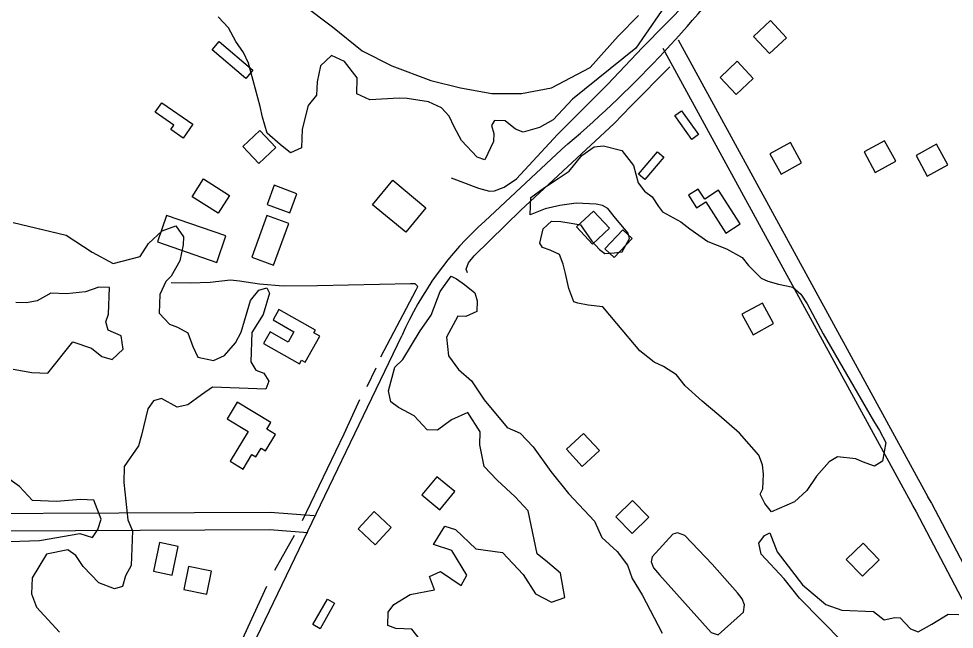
# Model space of a CAD drawing. Extents: x 3355677 to 3393573, y 612928 to 638357.
# Drawn here: x 3388111 to 3389713, y 631031 to 632076 of the extents above; entities that cross this region are included whole.
import ezdxf

# ---------------------------------------------------------------- set-up
doc = ezdxf.new("R2010")
doc.units = 0
for name, color, linetype in [('V-BLDG-OTLN', 7, 'Continuous'), ('V-ROAD-CNTR', 7, 'Continuous'), ('V-SITE-VEGE', 7, 'Continuous'), ('V-TOPO-SHOR', 7, 'Continuous')]:
    doc.layers.add(name, color=color, linetype=linetype)

msp = doc.modelspace()

# ---------------------------------------------------------------- linework, layer by layer
at = {"layer": 'V-BLDG-OTLN'}
for points in [[(3389399, 632072.6), (3389369.8, 632045.2), (3389397.2, 632016.1), (3389426.4, 632043.4)], [(3388454.8, 632036.7), (3388512.2, 631987.5), (3388500.1, 631973.3), (3388442.6, 632022.5)], [(3389341.7, 632002.9), (3389312.6, 631975.5), (3389339.9, 631946.3), (3389369.1, 631973.7)], [(3388356.4, 631932.1), (3388409.7, 631895.2), (3388393.1, 631871.3), (3388371.6, 631886.2), (3388376.8, 631893.8), (3388345.1, 631915.8)], [(3389246.2, 631918.1), (3389275.3, 631877.5), (3389263.9, 631869.3), (3389234.8, 631910)], [(3388524.1, 631884.5), (3388495, 631857.1), (3388522.3, 631827.9), (3388551.5, 631855.3)], [(3389397.8, 631844.8), (3389417, 631809.7), (3389452.1, 631828.9), (3389432.9, 631864)], [(3389558.9, 631847.9), (3389578.1, 631812.8), (3389613.2, 631832), (3389594, 631867.1)], [(3389648, 631841.7), (3389667.2, 631806.6), (3389702.3, 631825.8), (3389683.1, 631860.9)], [(3389216.1, 631838.6), (3389183.3, 631800.9), (3389172.7, 631810), (3389205.5, 631847.8)], [(3388408.6, 631770.9), (3388427.8, 631801.5), (3388472.3, 631773.5), (3388453.2, 631742.9)], [(3388717.2, 631757.5), (3388751.9, 631799.4), (3388808.8, 631752.3), (3388774.1, 631710.4)], [(3388536.8, 631757.8), (3388575.8, 631743.4), (3388587.9, 631776.3), (3388549, 631790.7)], [(3389346.9, 631725), (3389310, 631782.4), (3389286.1, 631767), (3389274.9, 631784.3), (3389258.5, 631773.7), (3389272.2, 631752.4), (3389287.8, 631762.4), (3389322.2, 631709)], [(3389095.5, 631746.7), (3389066.3, 631719.4), (3389093.7, 631690.2), (3389122.9, 631717.6)], [(3388364.4, 631739.3), (3388348.8, 631694.1), (3388450.6, 631658.8), (3388466.2, 631704)], [(3388510.4, 631667.7), (3388547.6, 631654), (3388573.8, 631725.5), (3388536.5, 631739.1)], [(3389115.2, 631681.9), (3389145.9, 631714.7), (3389161.8, 631699.9), (3389131, 631667.1)], [(3389349.7, 631570), (3389368.9, 631534.9), (3389404, 631554.1), (3389384.8, 631589.2)], [(3388530.7, 631519.9), (3388592.2, 631485), (3388595.8, 631491.4), (3388601.8, 631488), (3388626.9, 631532.3), (3388616.7, 631538.1), (3388619.5, 631543), (3388557.1, 631578.3), (3388546.9, 631560.4), (3388582.7, 631540.1), (3388572.6, 631522.3), (3388541.9, 631539.7)], [(3388543, 631384.5), (3388485.6, 631419.4), (3388468.4, 631391.1), (3388504.3, 631369.3), (3388473.4, 631318.4), (3388495.6, 631304.9), (3388510.8, 631330), (3388517.6, 631325.9), (3388526.6, 631340.6), (3388534, 631336.1), (3388551.2, 631364.4), (3388536.3, 631373.4)], [(3389076.4, 631309.6), (3389105.7, 631336.8), (3389078.5, 631366.1), (3389049.2, 631338.9)], [(3388832.8, 631235.5), (3388858.2, 631266.4), (3388827.3, 631291.7), (3388801.9, 631260.8)], [(3389161.9, 631194.8), (3389190.5, 631222.8), (3389162.4, 631251.3), (3389133.9, 631223.3)], [(3388721.8, 631175.6), (3388749, 631204.9), (3388719.8, 631232.2), (3388692.5, 631202.9)], [(3388352.3, 631179.4), (3388342, 631130.2), (3388374.3, 631123.5), (3388384.5, 631172.7)], [(3389585, 631149.5), (3389557.2, 631178.3), (3389528.4, 631150.5), (3389556.2, 631121.7)], [(3388433.4, 631091), (3388441.4, 631130.2), (3388402.2, 631138.2), (3388394.2, 631099)], [(3388652.3, 631075.2), (3388627.4, 631031.8), (3388615.3, 631038.8), (3388640.2, 631082.1)]]:
    msp.add_lwpolyline(points, close=True, dxfattribs=at)
at = {"layer": 'V-ROAD-CNTR'}
for points in [[(3389240.8, 632039.6), (3389668.1, 631257.3)], [(3389214.5, 632025.3), (3389641.8, 631243)], [(3388909.6, 631729.3), (3389040.8, 631852.2)], [(3388152.6, 630256.1), (3388767.4, 631533.1)], [(3389667.9, 631257.7), (3389674.5, 631246.4), (3389900.4, 630816), (3390147.7, 630381.6), (3390274.5, 630138.3), (3390330.7, 630039.6), (3390349.3, 629993.8), (3390379, 629909.5), (3390466.5, 629611.3), (3390549, 629305.3), (3390571, 629232.2)], [(3389642, 631242.6), (3389648.3, 631231.8), (3389874.1, 630801.6), (3390019.3, 630546.4)], [(3388617.4, 631224.8), (3388542.1, 631230.8), (3387764.6, 631227.1), (3387162.6, 631216), (3386672.2, 631219.7)], [(3388606.3, 631195.6), (3388541, 631200.8), (3387765, 631197.1), (3387162.8, 631186), (3386672, 631189.7)]]:
    msp.add_lwpolyline(points, dxfattribs=at)
for centre, radius, start, end in [((3387742.2, 633395.9), 2017.3, 310.0706, 323.1034), ((3389286.6, 631306.5), 566.5, 131.7223, 156.4195)]:
    msp.add_arc(centre, radius, start, end, dxfattribs=at)
at = {"layer": 'V-SITE-VEGE'}
for p, q in [((3389235.6, 632123.2), (3389168, 632025.3)), ((3388470.6, 632060.1), (3388453, 632079)), ((3388483.4, 632036.9), (3388470.6, 632060.1)), ((3388496.5, 632018.1), (3388483.4, 632036.9)), ((3389168, 632025.3), (3389059.8, 631938)), ((3388504.9, 631999.6), (3388496.5, 632018.1)), ((3388647, 632012.6), (3388628, 631995)), ((3388669.4, 632002.6), (3388647, 632012.6)), ((3388691.2, 631974.4), (3388669.4, 632002.6)), ((3388525, 631925.8), (3388504.9, 631999.6)), ((3388628, 631995), (3388622.5, 631967.9)), ((3388690.2, 631947.1), (3388691.2, 631974.4)), ((3388622.5, 631967.9), (3388621.6, 631945.1)), ((3388621.6, 631945.1), (3388607.3, 631927.4)), ((3388712.7, 631937.2), (3388690.2, 631947.1)), ((3388763, 631939.9), (3388712.7, 631937.2)), ((3388776.7, 631939.4), (3388763, 631939.9)), ((3388813, 631933.5), (3388776.7, 631939.4)), ((3388528.9, 631907.4), (3388525, 631925.8)), ((3388607.3, 631927.4), (3388596.6, 631886.7)), ((3388835.5, 631923.5), (3388813, 631933.5)), ((3388848.6, 631909.3), (3388835.5, 631923.5)), ((3389059.8, 631938), (3389026.5, 631902.8)), ((3388537, 631879.8), (3388528.9, 631907.4)), ((3388857.1, 631890.8), (3388848.6, 631909.3)), ((3388869.9, 631867.5), (3388857.1, 631890.8)), ((3388926, 631901.9), (3388921.1, 631893)), ((3388921.1, 631893), (3388925.2, 631879.1)), ((3388944.2, 631901.2), (3388926, 631901.9)), ((3388962, 631886.9), (3388944.2, 631901.2)), ((3389026.5, 631902.8), (3389003.2, 631889.9)), ((3388559.2, 631860.7), (3388537, 631879.8)), ((3388596.6, 631886.7), (3388595.5, 631854.8)), ((3388925.2, 631879.1), (3388924.7, 631865.5)), ((3388975.5, 631881.8), (3388962, 631886.9)), ((3389003.2, 631889.9), (3388975.5, 631881.8)), ((3388576.9, 631846.3), (3388559.2, 631860.7)), ((3388896.3, 631839.1), (3388869.9, 631867.5)), ((3388924.7, 631865.5), (3388909.8, 631834.1)), ((3388595.5, 631854.8), (3388576.9, 631846.3)), ((3388909.8, 631834.1), (3388896.3, 631839.1)), ((3388102.1, 631727), (3388192.7, 631705.4)), ((3388357.3, 631713), (3388380.5, 631721.3)), ((3388380.5, 631721.3), (3388393.5, 631702.5)), ((3388192.7, 631705.4), (3388237.3, 631676.4)), ((3388333.7, 631691.1), (3388357.3, 631713)), ((3388393.5, 631702.5), (3388393, 631688.9)), ((3388319.2, 631668.8), (3388333.7, 631691.1)), ((3388393, 631688.9), (3388387.4, 631661.7)), ((3388237.3, 631676.4), (3388273.1, 631656.8)), ((3388273.1, 631656.8), (3388319.2, 631668.8)), ((3388387.4, 631661.7), (3388372.7, 631634.9)), ((3388372.7, 631634.9), (3388363.3, 631626.1)), ((3388363.3, 631626.1), (3388353.3, 631603.6)), ((3388166.2, 631606), (3388142.9, 631593.2)), ((3388193.5, 631605), (3388166.2, 631606)), ((3388225.6, 631608.4), (3388193.5, 631605)), ((3388248.8, 631616.6), (3388225.6, 631608.4)), ((3388267, 631616), (3388248.8, 631616.6)), ((3388265.3, 631570.4), (3388267, 631616)), ((3388353.3, 631603.6), (3388352.1, 631571.8)), ((3388508.2, 631593.4), (3388522.5, 631611.1)), ((3388522.5, 631611.1), (3388536.4, 631615.1)), ((3388540.6, 631605.9), (3388530.2, 631569.7)), ((3388536.4, 631615.1), (3388540.6, 631605.9)), ((3388124.5, 631589.3), (3388106.2, 631589.9)), ((3388142.9, 631593.2), (3388124.5, 631589.3)), ((3388492.5, 631539.2), (3388508.2, 631593.4)), ((3388260.3, 631556.9), (3388265.3, 631570.4)), ((3388352.1, 631571.8), (3388369.7, 631552.9)), ((3388530.2, 631569.7), (3388510.7, 631538.5)), ((3388264.3, 631543), (3388260.3, 631556.9)), ((3388286.8, 631533.1), (3388264.3, 631543)), ((3388369.7, 631552.9), (3388383.2, 631547.8)), ((3388383.2, 631547.8), (3388401.1, 631538)), ((3388401.1, 631538), (3388409.4, 631514.9)), ((3388482.7, 631521.3), (3388492.5, 631539.2)), ((3388510.7, 631538.5), (3388508.9, 631488.4)), ((3388161.1, 631469.3), (3388204.2, 631522.5)), ((3388204.2, 631522.5), (3388235.8, 631512.2)), ((3388290.5, 631510.1), (3388286.8, 631533.1)), ((3388235.8, 631512.2), (3388253.5, 631497.8)), ((3388271.6, 631492.6), (3388290.5, 631510.1)), ((3388409.4, 631514.9), (3388417.9, 631496.3)), ((3388463.6, 631499.2), (3388482.7, 631521.3)), ((3388253.5, 631497.8), (3388271.6, 631492.6)), ((3388417.9, 631496.3), (3388445, 631490.8)), ((3388445, 631490.8), (3388463.6, 631499.2)), ((3388102, 631476), (3388133.8, 631470.3)), ((3388508.9, 631488.4), (3388517.5, 631474.4)), ((3388517.5, 631474.4), (3388531, 631469.3)), ((3388133.8, 631470.3), (3388161.1, 631469.3)), ((3388531, 631469.3), (3388539.6, 631455.3)), ((3388443.4, 631445.2), (3388424.6, 631432.2)), ((3388534.6, 631441.8), (3388443.4, 631445.2)), ((3388539.6, 631455.3), (3388534.6, 631441.8)), ((3388355.9, 631425.6), (3388342, 631421.6)), ((3388382.7, 631410.9), (3388355.9, 631425.6)), ((3388424.6, 631432.2), (3388401.1, 631414.8)), ((3388342, 631421.6), (3388332.4, 631408.2)), ((3388401.1, 631414.8), (3388382.7, 631410.9)), ((3388332.4, 631408.2), (3388321.6, 631363)), ((3388321.6, 631363), (3388316.4, 631344.9)), ((3388316.4, 631344.9), (3388292.2, 631309.3)), ((3388292.2, 631309.3), (3388291.2, 631282)), ((3388112.9, 631274.9), (3388086.2, 631294.1)), ((3388291.2, 631282), (3388298, 631217.9)), ((3388134.8, 631251.2), (3388112.9, 631274.9)), ((3388175.9, 631249.7), (3388134.8, 631251.2)), ((3388217.1, 631252.8), (3388175.9, 631249.7)), ((3388239.9, 631251.9), (3388217.1, 631252.8)), ((3388252.4, 631219.5), (3388239.9, 631251.9)), ((3388247.1, 631201.5), (3388252.4, 631219.5)), ((3388298, 631217.9), (3388306.4, 631199.3)), ((3388237.5, 631188.1), (3388247.1, 631201.5)), ((3388146.7, 631182.8), (3388216, 631194.9)), ((3388216, 631194.9), (3388237.5, 631188.1)), ((3388306.4, 631199.3), (3388304.2, 631140.1)), ((3388078.7, 631180.4), (3388146.7, 631182.8)), ((3388158.8, 631159.1), (3388134.5, 631118.9)), ((3388195.6, 631166.9), (3388158.8, 631159.1)), ((3388209, 631157.3), (3388195.6, 631166.9)), ((3388222, 631138.5), (3388209, 631157.3)), ((3388248.3, 631110.2), (3388222, 631138.5)), ((3388304.2, 631140.1), (3388294.5, 631122.2)), ((3388294.5, 631122.2), (3388289.2, 631104.1)), ((3388134.5, 631118.9), (3388133.5, 631091.6)), ((3388275.4, 631100.1), (3388248.3, 631110.2)), ((3388133.5, 631091.6), (3388141.8, 631068.5)), ((3388289.2, 631104.1), (3388275.4, 631100.1)), ((3388141.8, 631068.5), (3388181.3, 631026))]:
    msp.add_line(p, q, dxfattribs=at)
msp.add_lwpolyline([(3389164, 631824.7), (3389172.1, 631794.7), (3389183, 631780.7), (3389196.3, 631771), (3389207.1, 631754.7), (3389213.6, 631745.3), (3389245, 631728.2), (3389260.5, 631716.2), (3389291.7, 631694.5), (3389323.2, 631681.9), (3389350, 631667.3), (3389360.9, 631653.2), (3389383, 631631.8), (3389394.2, 631626.9), (3389412.3, 631621.6), (3389437.2, 631616.1), (3389450.5, 631604.2), (3389461.3, 631587.9), (3389489.1, 631536.7), (3389574.9, 631387.5), (3389585.7, 631371.1), (3389596.4, 631350.2), (3389590.6, 631318.5), (3389576.6, 631309.9), (3389556.3, 631317.5), (3389545.1, 631322.4), (3389513.3, 631325.9), (3389499.2, 631317.3), (3389477.8, 631293), (3389460.9, 631268.5), (3389439.6, 631248.8), (3389400.2, 631232), (3389389.3, 631246.1), (3389380.8, 631262.3), (3389385.7, 631271.3), (3389386.6, 631296.3), (3389384.9, 631312.4), (3389378.6, 631328.6), (3389345.8, 631366.3), (3389310.4, 631397.2), (3389281.6, 631421.1), (3389252.9, 631447.3), (3389237.6, 631466.1), (3389215.3, 631480.6), (3389199.6, 631488), (3389175.2, 631507.2), (3389135.8, 631554.3), (3389111.7, 631582.5), (3389086.7, 631585.7), (3389068.6, 631588.7), (3389061.8, 631591.2), (3389053.5, 631614.3), (3389047.6, 631639.6), (3389043.6, 631655.8), (3389037.4, 631672), (3389021.7, 631679.4), (3389008.2, 631684.4), (3389003.9, 631691.4), (3389009.3, 631716.3), (3389023.5, 631729.5), (3389039.5, 631728.9), (3389057.7, 631726), (3389073.5, 631723.1), (3389093, 631695), (3389106.2, 631680.8), (3389115.1, 631673.7), (3389131.1, 631675.3), (3389144.9, 631677.1), (3389157.1, 631699.5), (3389155.2, 631708.7), (3389133.3, 631734.6), (3389120.2, 631751), (3389111.3, 631755.9), (3389100, 631758.6), (3389065.8, 631759.9), (3389038.2, 631756.3), (3389012.9, 631750.4), (3388987.4, 631740), (3388988.5, 631769.6), (3389012, 631787), (3389035.3, 631802.1), (3389054.1, 631815.1), (3389075.6, 631841.6), (3389096.7, 631856.8), (3389112.8, 631858.5), (3389144.4, 631850.5)], close=True, dxfattribs=at)
for points in [[(3388810.5, 630998.2), (3388784.3, 631031.1), (3388756.9, 631032.1), (3388743.4, 631037.2), (3388744.3, 631060), (3388753.9, 631073.3), (3388781.9, 631090.5), (3388823.3, 631098.1), (3388815, 631121.2), (3388833.6, 631129.7), (3388869.2, 631105.5), (3388879, 631123.4), (3388853.2, 631165.4), (3388821.6, 631175.7), (3388841, 631207), (3388859.1, 631201.7), (3388894.4, 631168.5), (3388939.8, 631162.2), (3388975, 631124.5), (3388996.6, 631091.7), (3389023.5, 631077), (3389046.6, 631085.3), (3389039, 631126.7), (3389016.9, 631145.7), (3388999.1, 631160.1), (3388983.6, 631233.6), (3388961.6, 631257.3), (3388930.7, 631285.8), (3388908.7, 631309.4), (3388900.9, 631346.2), (3388901.8, 631369), (3388880.2, 631401.7), (3388852.3, 631389.1), (3388828.8, 631371.7), (3388810.6, 631372.3), (3388788.6, 631396), (3388761.8, 631410.6), (3388748.4, 631420.3), (3388744.5, 631438.7), (3388755.2, 631479.3), (3388769.3, 631492.5), (3388798.6, 631541.6), (3388817.8, 631568.3), (3388833, 631608.8), (3388852.2, 631635.4), (3388861.2, 631630.5), (3388874.5, 631620.9), (3388892.3, 631606.6), (3388896.3, 631592.7), (3388895.7, 631574.5), (3388877.1, 631566.1), (3388863.4, 631566.6), (3388843.8, 631530.8)], [(3388843.8, 631530.8), (3388847.2, 631498.7), (3388864.6, 631475.3), (3388886.7, 631456.2), (3388908.4, 631423.5), (3388947.7, 631376.4), (3388970.2, 631366.5), (3388992.2, 631342.8), (3389022.6, 631300.6), (3389053.1, 631263), (3389097.1, 631215.8), (3389109.7, 631187.9), (3389136.3, 631164.1), (3389153.7, 631140.7), (3389161.9, 631117.6), (3389179.2, 631089.5), (3389213.3, 631024.4)], [(3389523.2, 631008.4), (3389448.4, 631084.2), (3389422.2, 631117.1), (3389382.7, 631159.6), (3389378.8, 631178), (3389388.4, 631191.3), (3389397.7, 631195.6), (3389410.2, 631163.2), (3389453.8, 631106.8), (3389493.7, 631073.4), (3389520.7, 631063.3), (3389575.4, 631061.2), (3389593.2, 631046.9), (3389611.6, 631050.8), (3389620.7, 631050.5), (3389638.3, 631031.6), (3389651.8, 631026.5), (3389675.1, 631039.3), (3389703.1, 631056.5), (3389721.4, 631055.9)]]:
    msp.add_lwpolyline(points, dxfattribs=at)
at = {"layer": 'V-TOPO-SHOR'}
for p, q in [((3388708.2, 631446.5), (3388723.7, 631478.4)), ((3388550.1, 631132.1), (3388583.4, 631192.1)), ((3388485, 630993.2), (3388536.1, 631104.8))]:
    msp.add_line(p, q, dxfattribs=at)
for points in [[(3388852.2, 631803.7), (3388899, 631785.9), (3388917.7, 631780.4), (3388926.3, 631781.3), (3388942.6, 631787.5), (3388963.6, 631801.6), (3389034.3, 631877.4), (3389119.8, 631963.3), (3389179.6, 632026.5), (3389257.3, 632105.4), (3389286, 632136.7), (3389324.9, 632185.9), (3389347.4, 632224.1), (3389369.1, 632267.8), (3389383, 632292), (3389394.6, 632316.1), (3389399.3, 632339.5)], [(3388597.9, 632100.2), (3388648.7, 632062.1), (3388699.5, 632020.8), (3388750.3, 631995.4), (3388817, 631970), (3388867.8, 631957.3), (3388921.8, 631947.7), (3388972.6, 631947.7), (3389023.5, 631957.3), (3389090.2, 631992.2), (3389137.8, 632046.2), (3389172.7, 632081.1)], [(3388879.9, 631640.9), (3388877.5, 631647.1), (3388881.4, 631658), (3388891.5, 631669.8), (3388971.5, 631747.9), (3389130.9, 631896.3), (3389159.6, 631926), (3389226.4, 631993.2)], [(3388731.5, 631497.2), (3388791.9, 631611.8), (3388795, 631617.3), (3388790.3, 631622), (3388782.5, 631621.9), (3388622.8, 631618.4), (3388564.4, 631618.3), (3388523.9, 631621.3), (3388489.6, 631626.6), (3388474, 631628.1), (3388439, 631624.2), (3388405.5, 631623.3), (3388372.7, 631624)], [(3388597.4, 631217.1), (3388668.7, 631365.3), (3388695.8, 631423.8)]]:
    msp.add_lwpolyline(points, dxfattribs=at)
msp.add_lwpolyline([(3389299, 631142.3), (3389251.8, 631191.5), (3389239.5, 631195.6), (3389231.3, 631193.6), (3389196.4, 631154.6), (3389194.3, 631146.4), (3389198.5, 631136.1), (3389208.7, 631123.8), (3389297, 631025.3), (3389309.3, 631021.2), (3389352.4, 631060.2), (3389354.4, 631072.5), (3389350.3, 631082.8), (3389342.1, 631093)], close=True, dxfattribs=at)

doc.saveas('drawing.dxf')
